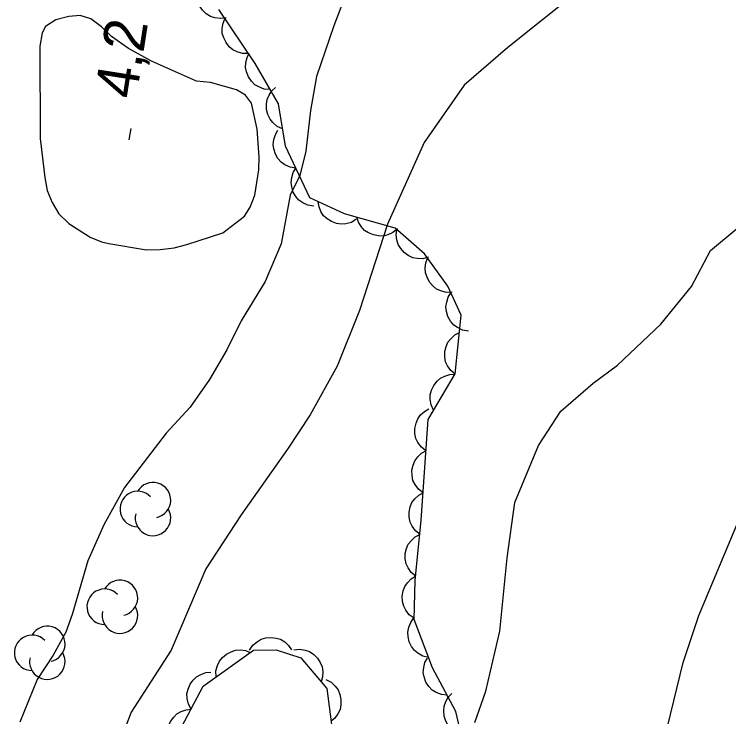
# Model space of a CAD drawing. Extents: x 282461 to 284471, y 5554090 to 5557646.
# Drawn here: x 283573.2 to 283624.2, y 5554882.8 to 5554933 of the extents above; entities that cross this region are included whole.
import ezdxf

# ---------------------------------------------------------------- set-up
doc = ezdxf.new("R2010")
doc.units = 0
for name, color, linetype in [('Niveau 1', 7, 'Continuous'), ('Niveau 2', 7, 'Continuous'), ('Niveau 3', 7, 'Continuous'), ('Niveau 44', 7, 'Continuous')]:
    doc.layers.add(name, color=color, linetype=linetype)

msp = doc.modelspace()

# ---------------------------------------------------------------- linework, layer by layer
at = {"layer": 'Niveau 1'}
for points in [[(283597.83, 5554936.9), (283596.02, 5554932.13), (283594.78, 5554928.52), (283594.35, 5554926.09), (283594.03, 5554923.18), (283593.59, 5554921.44), (283592.91, 5554920.04), (283592.25, 5554916.56), (283591.12, 5554913.88), (283589.4, 5554911.08), (283588.38, 5554908.99)], [(283581.36, 5554930.52), (283580.13, 5554931.38), (283579.43, 5554932.07), (283578.66, 5554932.64), (283577.91, 5554932.86), (283577.09, 5554932.8), (283576.17, 5554932.56), (283575.42, 5554932.09), (283575.19, 5554931.62), (283575.02, 5554930.69), (283575.04, 5554924.09), (283575.37, 5554921.31), (283575.55, 5554920.38), (283575.91, 5554919.51), (283576.38, 5554918.71), (283577.09, 5554918.02), (283578.61, 5554917.05), (283579.43, 5554916.7), (283579.95, 5554916.59), (283582.63, 5554916.15), (283583.62, 5554916.16), (283584.61, 5554916.29), (283585.53, 5554916.53), (283588.08, 5554917.36), (283589.64, 5554918.54), (283590.04, 5554919.18), (283590.38, 5554920.05), (283590.65, 5554921.85), (283590.69, 5554922.78), (283590.55, 5554924.75), (283590.13, 5554926.6), (283589.71, 5554927.17), (283589.07, 5554927.57), (283587.2, 5554928.08), (283586.21, 5554928.19), (283583, 5554929.61), (283581.36, 5554930.52)], [(283588.38, 5554908.99), (283587.13, 5554906.89), (283585.76, 5554904.91), (283584.03, 5554903.04), (283581.06, 5554899.18), (283579.58, 5554896.5), (283578.44, 5554893.94), (283577.32, 5554890.11), (283576.87, 5554888.83), (283575.96, 5554887.2), (283574.82, 5554885.45), (283573.58, 5554882.42)], [(283619.19, 5554879.35), (283620.96, 5554886.67), (283622.09, 5554890.04), (283624.92, 5554896.79)]]:
    msp.add_lwpolyline(points, dxfattribs=at)
at = {"layer": 'Niveau 2'}
for points in [[(283624.54, 5554947.79), (283622, 5554946.02), (283619.36, 5554943.33), (283617.18, 5554940.29), (283615.24, 5554937.03), (283613.4, 5554934.57), (283608.45, 5554930.58), (283605.34, 5554927.89), (283602.47, 5554923.8), (283599.86, 5554917.97), (283597.84, 5554911.8), (283596.26, 5554907.84), (283594.32, 5554904.35), (283592.72, 5554901.9), (283589.4, 5554897.22), (283586.88, 5554893.37), (283584.39, 5554887.55), (283581.53, 5554883.12), (283580.52, 5554880.44)], [(283606.09, 5554882.4), (283606.88, 5554884.62), (283607.88, 5554888.92), (283608.4, 5554894.14), (283608.94, 5554898.09), (283610.64, 5554902.17), (283612.24, 5554904.62), (283614.54, 5554906.62), (283616.27, 5554907.91), (283619.38, 5554910.84), (283621.56, 5554913.53), (283622.93, 5554916.09), (283624.89, 5554917.73)]]:
    msp.add_lwpolyline(points, dxfattribs=at)
at = {"layer": 'Niveau 3'}
msp.add_line((283581.41, 5554924), (283581.53, 5554924.79), dxfattribs=at)
at = {"layer": 'Niveau 44'}
for points in [[(283588.33, 5554932.71), (283587.92, 5554932.65), (283587.52, 5554932.71), (283587.2, 5554932.8), (283586.9, 5554932.99), (283586.63, 5554933.24), (283586.42, 5554933.56), (283586.27, 5554933.85), (283586.21, 5554934.19), (283586.22, 5554934.56), (283586.3, 5554934.91)], [(283605.47, 5554880.04), (283604.74, 5554883.17), (283603.07, 5554886.29), (283601.75, 5554889.75), (283601.84, 5554892.54), (283602.25, 5554896.83), (283602.75, 5554904.03), (283604.69, 5554907.29), (283605.11, 5554911.47), (283604.16, 5554913.55), (283602.5, 5554915.86), (283600.39, 5554917.69), (283596.77, 5554918.71), (283594.31, 5554919.84), (283592.56, 5554923.55), (283592.06, 5554926.56), (283590.4, 5554929.45), (283587.8, 5554933.29)], [(283589.92, 5554930.16), (283589.5, 5554930.16), (283589.11, 5554930.28), (283588.81, 5554930.41), (283588.55, 5554930.64), (283588.32, 5554930.93), (283588.16, 5554931.28), (283588.05, 5554931.59), (283588.05, 5554931.94), (283588.11, 5554932.31), (283588.24, 5554932.64)], [(283591.47, 5554927.59), (283591.05, 5554927.62), (283590.67, 5554927.77), (283590.38, 5554927.93), (283590.13, 5554928.18), (283589.92, 5554928.48), (283589.79, 5554928.84), (283589.71, 5554929.16), (283589.73, 5554929.51), (283589.82, 5554929.87), (283589.97, 5554930.19)], [(283592.36, 5554924.78), (283591.98, 5554924.95), (283591.67, 5554925.22), (283591.46, 5554925.47), (283591.31, 5554925.79), (283591.22, 5554926.15), (283591.22, 5554926.53), (283591.26, 5554926.86), (283591.4, 5554927.18), (283591.6, 5554927.49), (283591.86, 5554927.73)], [(283593.31, 5554921.96), (283592.9, 5554922.03), (283592.53, 5554922.2), (283592.25, 5554922.39), (283592.03, 5554922.66), (283591.84, 5554922.97), (283591.74, 5554923.34), (283591.68, 5554923.66), (283591.73, 5554924.01), (283591.85, 5554924.37), (283592.03, 5554924.68)], [(283594.59, 5554919.25), (283594.17, 5554919.32), (283593.81, 5554919.49), (283593.53, 5554919.68), (283593.31, 5554919.94), (283593.12, 5554920.26), (283593.02, 5554920.63), (283592.96, 5554920.95), (283593.01, 5554921.3), (283593.12, 5554921.65), (283593.31, 5554921.96)], [(283597.62, 5554918.32), (283597.27, 5554918.1), (283596.87, 5554918), (283596.55, 5554917.96), (283596.2, 5554918.02), (283595.85, 5554918.15), (283595.54, 5554918.36), (283595.29, 5554918.57), (283595.1, 5554918.87), (283594.96, 5554919.21), (283594.9, 5554919.57)], [(283600.56, 5554917.64), (283600.24, 5554917.37), (283599.87, 5554917.21), (283599.55, 5554917.12), (283599.2, 5554917.13), (283598.84, 5554917.2), (283598.49, 5554917.36), (283598.21, 5554917.53), (283597.98, 5554917.8), (283597.79, 5554918.11), (283597.67, 5554918.46)], [(283602.79, 5554915.61), (283602.38, 5554915.5), (283601.98, 5554915.52), (283601.65, 5554915.57), (283601.34, 5554915.73), (283601.04, 5554915.94), (283600.8, 5554916.24), (283600.62, 5554916.51), (283600.52, 5554916.85), (283600.48, 5554917.22), (283600.52, 5554917.57)], [(283604.47, 5554913.12), (283604.05, 5554913.1), (283603.66, 5554913.21), (283603.36, 5554913.34), (283603.09, 5554913.56), (283602.85, 5554913.84), (283602.68, 5554914.19), (283602.57, 5554914.49), (283602.55, 5554914.85), (283602.6, 5554915.21), (283602.72, 5554915.55)], [(283605.63, 5554910.34), (283605.22, 5554910.41), (283604.85, 5554910.59), (283604.58, 5554910.77), (283604.36, 5554911.04), (283604.17, 5554911.37), (283604.07, 5554911.74), (283604.02, 5554912.06), (283604.08, 5554912.41), (283604.19, 5554912.76), (283604.38, 5554913.06)], [(283604.69, 5554907.25), (283604.37, 5554907.52), (283604.14, 5554907.86), (283604, 5554908.15), (283603.94, 5554908.5), (283603.95, 5554908.87), (283604.05, 5554909.24), (283604.17, 5554909.54), (283604.39, 5554909.81), (283604.67, 5554910.06), (283604.99, 5554910.23)], [(283603.14, 5554904.68), (283602.96, 5554905.06), (283602.9, 5554905.46), (283602.9, 5554905.79), (283602.99, 5554906.13), (283603.15, 5554906.46), (283603.4, 5554906.75), (283603.64, 5554906.98), (283603.95, 5554907.13), (283604.31, 5554907.23), (283604.67, 5554907.25)], [(283602.59, 5554901.79), (283602.27, 5554902.05), (283602.03, 5554902.38), (283601.88, 5554902.67), (283601.81, 5554903.02), (283601.81, 5554903.39), (283601.9, 5554903.76), (283602.01, 5554904.07), (283602.22, 5554904.35), (283602.49, 5554904.6), (283602.8, 5554904.78)], [(283602.39, 5554898.8), (283602.06, 5554899.06), (283601.82, 5554899.39), (283601.67, 5554899.68), (283601.61, 5554900.03), (283601.6, 5554900.4), (283601.69, 5554900.77), (283601.8, 5554901.08), (283602.01, 5554901.36), (283602.28, 5554901.61), (283602.59, 5554901.79)], [(283602.18, 5554895.81), (283601.85, 5554896.07), (283601.62, 5554896.4), (283601.47, 5554896.69), (283601.4, 5554897.04), (283601.39, 5554897.41), (283601.48, 5554897.78), (283601.59, 5554898.09), (283601.81, 5554898.37), (283602.08, 5554898.62), (283602.39, 5554898.8)], [(283601.87, 5554892.83), (283601.55, 5554893.09), (283601.32, 5554893.43), (283601.18, 5554893.73), (283601.12, 5554894.08), (283601.12, 5554894.45), (283601.22, 5554894.82), (283601.34, 5554895.12), (283601.56, 5554895.39), (283601.84, 5554895.64), (283602.15, 5554895.81)], [(283601.75, 5554889.83), (283601.41, 5554890.08), (283601.17, 5554890.4), (283601.01, 5554890.69), (283600.93, 5554891.03), (283600.91, 5554891.4), (283600.98, 5554891.78), (283601.08, 5554892.09), (283601.28, 5554892.37), (283601.55, 5554892.64), (283601.85, 5554892.83)], [(283602.79, 5554887.03), (283602.38, 5554887.12), (283602.03, 5554887.33), (283601.77, 5554887.53), (283601.56, 5554887.81), (283601.4, 5554888.15), (283601.33, 5554888.52), (283601.3, 5554888.85), (283601.38, 5554889.19), (283601.51, 5554889.53), (283601.72, 5554889.83)], [(283590, 5554887.56), (283590.23, 5554887.91), (283590.54, 5554888.16), (283590.82, 5554888.34), (283591.16, 5554888.43), (283591.53, 5554888.47), (283591.9, 5554888.41), (283592.22, 5554888.33), (283592.51, 5554888.14), (283592.79, 5554887.89), (283593, 5554887.59)], [(283593.16, 5554887.57), (283593.58, 5554887.62), (283593.98, 5554887.55), (283594.29, 5554887.45), (283594.58, 5554887.25), (283594.85, 5554886.99), (283595.04, 5554886.67), (283595.18, 5554886.37), (283595.23, 5554886.02), (283595.22, 5554885.65), (283595.12, 5554885.3)], [(283583.85, 5554879.62), (283586.69, 5554884.98), (283590.27, 5554887.56), (283591.89, 5554887.58), (283593.65, 5554887.01), (283595.53, 5554884.83), (283595.92, 5554881.7)], [(283587.62, 5554885.65), (283587.6, 5554886.07), (283587.71, 5554886.46), (283587.84, 5554886.76), (283588.06, 5554887.03), (283588.34, 5554887.27), (283588.69, 5554887.44), (283588.99, 5554887.56), (283589.34, 5554887.57), (283589.71, 5554887.52), (283590.05, 5554887.4)], [(283604.11, 5554884.34), (283603.7, 5554884.39), (283603.32, 5554884.54), (283603.04, 5554884.71), (283602.8, 5554884.97), (283602.6, 5554885.28), (283602.47, 5554885.64), (283602.4, 5554885.96), (283602.44, 5554886.31), (283602.53, 5554886.67), (283602.7, 5554886.99)], [(283585.82, 5554883.34), (283585.63, 5554883.71), (283585.55, 5554884.11), (283585.53, 5554884.44), (283585.61, 5554884.78), (283585.75, 5554885.12), (283585.98, 5554885.42), (283586.21, 5554885.66), (283586.52, 5554885.83), (283586.87, 5554885.95), (283587.23, 5554885.99)], [(283595.45, 5554885.45), (283595.82, 5554885.26), (283596.12, 5554884.98), (283596.32, 5554884.72), (283596.45, 5554884.4), (283596.53, 5554884.03), (283596.51, 5554883.65), (283596.47, 5554883.33), (283596.31, 5554883.01), (283596.09, 5554882.71), (283595.82, 5554882.48)], [(283605.12, 5554881.55), (283604.73, 5554881.7), (283604.41, 5554881.95), (283604.18, 5554882.18), (283604.01, 5554882.49), (283603.9, 5554882.84), (283603.87, 5554883.22), (283603.89, 5554883.55), (283604.01, 5554883.88), (283604.19, 5554884.2), (283604.44, 5554884.47)], [(283584.42, 5554880.69), (283584.22, 5554881.06), (283584.14, 5554881.46), (283584.12, 5554881.79), (283584.2, 5554882.13), (283584.35, 5554882.47), (283584.58, 5554882.78), (283584.81, 5554883.01), (283585.11, 5554883.18), (283585.46, 5554883.3), (283585.82, 5554883.34)]]:
    msp.add_lwpolyline(points, dxfattribs=at)
for centre, start, end in [((283583.101, 5554898.264), 282.2692, 149.7263), ((283582.011, 5554897.631), 44.1154, 269.804), ((283583.101, 5554896.997), 166.9369, 29.6212), ((283580.741, 5554891.29), 282.2692, 149.7263), ((283579.651, 5554890.656), 44.1154, 269.804), ((283580.741, 5554890.023), 166.9369, 29.6212), ((283575.551, 5554887.999), 282.2692, 149.7263), ((283574.461, 5554887.366), 44.1154, 269.804), ((283575.551, 5554886.732), 166.9369, 29.6212)]:
    msp.add_arc(centre, 1.268, start, end, dxfattribs=at)

# ---------------------------------------------------------------- texts
at = {"layer": 'Niveau 3'}
msp.add_text('4,2  ', height=3, rotation=81.0957, dxfattribs=at).set_placement((283581.89, 5554926.84))

doc.saveas('drawing.dxf')
